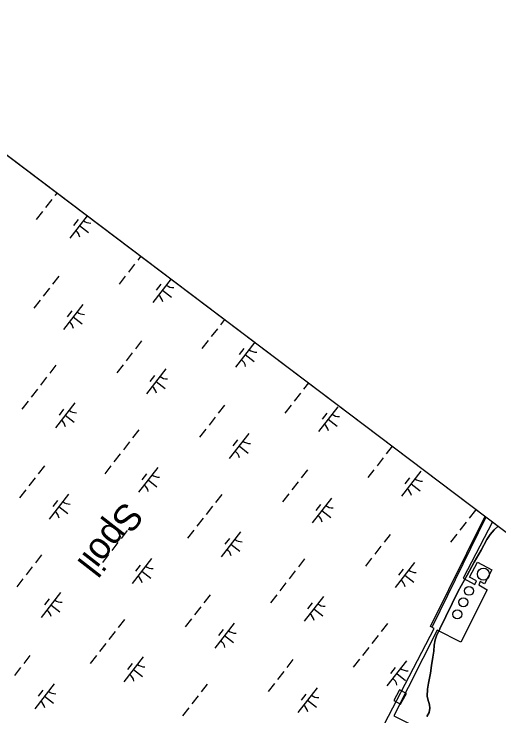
# Model space of a CAD drawing. Extents: x 3888273 to 3909528, y 158682 to 181032.
# Drawn here: x 3905685 to 3906454, y 172680 to 173791 of the extents above; entities that cross this region are included whole.
import ezdxf

# ---------------------------------------------------------------- set-up
doc = ezdxf.new("R2010")
doc.units = 0
for name, color, linetype in [('V-BLDG-OTLN', 7, 'Continuous'), ('V-CHAN-DOCK', 7, 'Continuous'), ('V-CHAN-SPOL', 7, 'Continuous'), ('V-DOMW-TANK', 7, 'Continuous'), ('V-GRID-FRAM', 7, 'Continuous'), ('V-TOPO-SHOR', 7, 'Continuous'), ('V-UTIL-LINE', 7, 'Continuous'), ('V-WETL-SWMP', 7, 'Continuous')]:
    doc.layers.add(name, color=color, linetype=linetype)

msp = doc.modelspace()

# ---------------------------------------------------------------- linework, layer by layer
at = {"layer": 'V-BLDG-OTLN'}
msp.add_lwpolyline([(3906295.7, 172720.8), (3906286.9, 172704.6), (3906297.8, 172698.7), (3906307, 172715.6), (3906296.1, 172721.5)], close=True, dxfattribs=at)
at = {"layer": 'V-CHAN-DOCK'}
for points in [[(3906245.9, 172617), (3906351.1, 172818.8), (3906345.4, 172821.7), (3906431.7, 172996.5)], [(3906443.3, 172987.8), (3906396.8, 172898.2), (3906415.2, 172888.6), (3906418.1, 172894.2), (3906407.2, 172899.9), (3906419.5, 172923.6), (3906442.2, 172911.8), (3906430.6, 172889.5), (3906424.1, 172892.9), (3906421.5, 172888), (3906435.1, 172880)], [(3906435.1, 172880), (3906393.3, 172797), (3906355.6, 172816), (3906287.2, 172680.2), (3906327, 172660.2), (3906318.6, 172643.6), (3906330.9, 172637.4), (3906308, 172591.8), (3906299.4, 172596.7)]]:
    msp.add_lwpolyline(points, dxfattribs=at)
at = {"layer": 'V-DOMW-TANK'}
for centre, radius in [((3906428.9, 172904.7), 9.48), ((3906406.1, 172878.3), 7.1), ((3906397.1, 172860.3), 7.1), ((3906387.6, 172841.2), 7.1)]:
    msp.add_circle(centre, radius, dxfattribs=at)
at = {"layer": 'V-GRID-FRAM'}
msp.add_lwpolyline([(3907415, 172254.2), (3898317.3, 160561.5), (3891517.3, 165521.6), (3900698.9, 177323.8), (3907415, 172254.2)], dxfattribs=at)
at = {"layer": 'V-TOPO-SHOR'}
for points in [[(3906414.6, 172923.5), (3906425.5, 172942.6), (3906434.5, 172959.4), (3906439.6, 172967.4), (3906446.2, 172975), (3906452.6, 172980.7)], [(3906339.3, 172679.2), (3906342.8, 172685.6), (3906343.9, 172692.7), (3906343.5, 172697.9), (3906341, 172706.6), (3906339.8, 172711.7), (3906340.4, 172722.5), (3906341.9, 172732), (3906345.3, 172747.9), (3906346.8, 172759.9), (3906349, 172773.4), (3906350.5, 172783), (3906350.8, 172792.5), (3906352.3, 172800.9), (3906355.4, 172808.8), (3906358.9, 172815.6), (3906359.7, 172818), (3906388.9, 172877.9), (3906403.3, 172903.1), (3906414.6, 172923.5)]]:
    msp.add_lwpolyline(points, dxfattribs=at)
at = {"layer": 'V-UTIL-LINE'}
msp.add_lwpolyline([(3906348.5, 172821.9), (3906433.4, 172995.2)], dxfattribs=at)
at = {"layer": 'V-WETL-SWMP'}
for p, q in [((3904760, 174258.4), (3906452.6, 172980.7)), ((3905753.6, 173508.4), (3905750.1, 173503.9)), ((3905745.2, 173497.6), (3905735.4, 173485)), ((3905730.5, 173478.7), (3905720.6, 173466)), ((3905801.5, 173472.2), (3905773.9, 173436.7)), ((3905786.9, 173465.9), (3905779.5, 173456.5)), ((3905789.3, 173456.5), (3905803.5, 173445.4)), ((3905886.3, 173408.1), (3905881.4, 173401.8)), ((3905876.5, 173395.5), (3905866.7, 173382.8)), ((3905756.3, 173376.3), (3905746.5, 173363.7)), ((3905861.7, 173376.5), (3905851.9, 173363.9)), ((3905934.3, 173372), (3905905.2, 173334.6)), ((3905918.1, 173363.8), (3905910.8, 173354.3)), ((3905741.5, 173357.3), (3905731.7, 173344.7)), ((3905920.5, 173354.3), (3905934.7, 173343.3)), ((3905726.8, 173338.4), (3905717, 173325.8)), ((3905794.7, 173331.6), (3905763.9, 173292.1)), ((3905776.9, 173321.3), (3905769.5, 173311.9)), ((3905779.3, 173311.9), (3905793.5, 173300.8)), ((3906019.1, 173307.9), (3906012.7, 173299.6)), ((3906007.8, 173293.3), (3905997.9, 173280.7)), ((3905887.6, 173274.1), (3905877.7, 173261.5)), ((3905993, 173274.4), (3905983.2, 173261.8)), ((3906067, 173271.7), (3906036.5, 173232.4)), ((3906049.4, 173261.7), (3906042, 173252.2)), ((3905872.8, 173255.2), (3905863, 173242.6)), ((3906051.8, 173252.2), (3906066, 173241.1)), ((3905751.9, 173235.3), (3905742, 173222.7)), ((3905858.1, 173236.3), (3905848.3, 173223.6)), ((3905925.9, 173229.5), (3905895.2, 173190)), ((3905737.1, 173216.3), (3905727.3, 173203.7)), ((3905908.2, 173219.2), (3905900.8, 173209.7)), ((3905910.6, 173209.7), (3905924.8, 173198.7)), ((3906151.9, 173207.7), (3906144, 173197.5)), ((3905722.4, 173197.4), (3905712.6, 173184.8)), ((3906139, 173191.2), (3906129.2, 173178.6)), ((3905707.6, 173178.5), (3905697.8, 173165.8)), ((3905781.8, 173176), (3905751.1, 173136.5)), ((3906018.8, 173172), (3906009, 173159.4)), ((3906124.3, 173172.2), (3906114.5, 173159.6)), ((3905764, 173165.7), (3905756.7, 173156.3)), ((3906198.5, 173169.8), (3906167.7, 173130.3)), ((3905766.4, 173156.3), (3905780.6, 173145.2)), ((3906004.1, 173153.1), (3905994.3, 173140.4)), ((3906180.7, 173159.5), (3906173.3, 173150)), ((3906183.1, 173150), (3906197.3, 173139)), ((3905883.1, 173133.1), (3905873.3, 173120.5)), ((3905989.4, 173134.1), (3905979.5, 173121.5)), ((3906057.2, 173127.3), (3906026.5, 173087.9)), ((3906039.5, 173117.1), (3906032.1, 173107.6)), ((3905868.4, 173114.2), (3905858.6, 173101.6)), ((3906041.9, 173107.6), (3906056.1, 173096.5)), ((3906284.7, 173107.5), (3906275.2, 173095.4)), ((3905853.7, 173095.3), (3905843.8, 173082.6)), ((3906270.3, 173089), (3906260.5, 173076.4)), ((3905733.5, 173076.1), (3905723.6, 173063.5)), ((3905838.9, 173076.3), (3905829.1, 173063.7)), ((3905913.1, 173073.8), (3905882.4, 173034.4)), ((3905895.3, 173063.6), (3905887.9, 173054.1)), ((3906150.1, 173069.9), (3906140.3, 173057.2)), ((3906255.6, 173070.1), (3906245.8, 173057.5)), ((3906329.7, 173067.6), (3906299, 173028.2)), ((3905718.7, 173057.1), (3905708.9, 173044.5)), ((3905897.7, 173054.1), (3905911.9, 173043.1)), ((3906135.4, 173050.9), (3906125.6, 173038.3)), ((3906312, 173057.4), (3906304.6, 173047.9)), ((3905704, 173038.2), (3905694.2, 173025.6)), ((3906314.4, 173047.9), (3906328.6, 173036.8)), ((3905771.8, 173031.4), (3905741.1, 172991.9)), ((3906014.4, 173031), (3906004.6, 173018.4)), ((3906120.7, 173032), (3906110.8, 173019.3)), ((3905754.1, 173021.1), (3905746.7, 173011.7)), ((3906188.5, 173025.2), (3906157.8, 172985.7)), ((3905756.5, 173011.7), (3905770.7, 173000.6)), ((3905999.7, 173012.1), (3905989.9, 172999.4)), ((3906170.7, 173014.9), (3906163.4, 173005.4)), ((3906173.1, 173005.4), (3906187.3, 172994.4)), ((3906416.3, 173005.8), (3906406.5, 172993.2)), ((3905984.9, 172993.1), (3905975.1, 172980.5)), ((3906401.6, 172986.9), (3906391.8, 172974.3)), ((3905864.7, 172973.9), (3905854.9, 172961.3)), ((3905970.2, 172974.2), (3905960.4, 172961.5)), ((3906044.3, 172971.7), (3906013.6, 172932.2)), ((3906446.2, 172975), (3906439.6, 172967.4)), ((3906452.6, 172980.7), (3906446.2, 172975)), ((3906026.6, 172961.4), (3906019.2, 172952)), ((3906281.4, 172967.7), (3906271.6, 172955.1)), ((3906386.9, 172967.9), (3906377, 172955.3)), ((3906439.6, 172967.4), (3906434.5, 172959.4)), ((3905850, 172955), (3905840.2, 172942.4)), ((3906029, 172952), (3906043.2, 172940.9)), ((3906434.5, 172959.4), (3906425.5, 172942.6)), ((3906266.7, 172948.8), (3906256.8, 172936.1)), ((3906425.5, 172942.6), (3906414.6, 172923.5)), ((3905729, 172935.1), (3905719.2, 172922.5)), ((3905835.3, 172936), (3905825.4, 172923.4)), ((3905903.1, 172929.3), (3905872.4, 172889.8)), ((3906145.7, 172928.9), (3906135.9, 172916.2)), ((3906251.9, 172929.8), (3906242.1, 172917.2)), ((3905714.3, 172916.1), (3905704.5, 172903.5)), ((3905885.3, 172919), (3905878, 172909.5)), ((3906319.8, 172923), (3906289.1, 172883.6)), ((3906414.6, 172923.5), (3906403.3, 172903.1)), ((3905887.8, 172909.5), (3905902, 172898.5)), ((3906131, 172909.9), (3906121.1, 172897.3)), ((3906302, 172912.8), (3906294.6, 172903.3)), ((3905699.6, 172897.2), (3905689.7, 172884.6)), ((3906304.4, 172903.3), (3906318.6, 172892.2)), ((3906403.3, 172903.1), (3906388.9, 172877.9)), ((3906116.2, 172891), (3906106.4, 172878.3)), ((3905759, 172875.8), (3905728.3, 172836.3)), ((3905996, 172871.8), (3905986.2, 172859.2)), ((3906101.5, 172872), (3906091.7, 172859.4)), ((3906388.9, 172877.9), (3906359.7, 172818)), ((3905741.2, 172865.5), (3905733.8, 172856.1)), ((3906175.6, 172869.6), (3906144.9, 172830.1)), ((3905743.6, 172856.1), (3905757.8, 172845)), ((3905981.3, 172852.8), (3905971.5, 172840.2)), ((3906157.9, 172859.3), (3906150.5, 172849.8)), ((3906160.3, 172849.8), (3906174.5, 172838.8)), ((3905860.3, 172832.9), (3905850.5, 172820.3)), ((3905966.5, 172833.9), (3905956.7, 172821.3)), ((3906034.4, 172827.1), (3906003.7, 172787.6)), ((3906016.6, 172816.9), (3906009.3, 172807.4)), ((3906277, 172826.7), (3906267.2, 172814.1)), ((3906359.7, 172818), (3906358.9, 172815.6)), ((3905845.6, 172814), (3905835.7, 172801.4)), ((3906019, 172807.4), (3906033.2, 172796.3)), ((3906262.2, 172807.8), (3906252.4, 172795.1)), ((3906355.4, 172808.8), (3906352.3, 172800.9)), ((3906358.9, 172815.6), (3906355.4, 172808.8)), ((3905830.8, 172795.1), (3905821, 172782.4)), ((3906352.3, 172800.9), (3906350.8, 172792.5)), ((3906247.5, 172788.8), (3906237.7, 172776.2)), ((3906350.5, 172783), (3906349, 172773.4)), ((3906350.8, 172792.5), (3906350.5, 172783)), ((3905710.6, 172775.9), (3905700.8, 172763.2)), ((3905816.1, 172776.1), (3905806.3, 172763.5)), ((3905890.2, 172773.6), (3905859.5, 172734.2)), ((3906349, 172773.4), (3906346.8, 172759.9)), ((3905872.5, 172763.4), (3905865.1, 172753.9)), ((3906127.3, 172769.6), (3906117.5, 172757)), ((3906232.8, 172769.9), (3906222.9, 172757.3)), ((3906306.9, 172767.4), (3906276.2, 172728)), ((3905695.9, 172756.9), (3905686.1, 172744.3)), ((3905874.9, 172753.9), (3905889.1, 172742.9)), ((3906112.6, 172750.7), (3906102.7, 172738.1)), ((3906289.2, 172757.2), (3906281.8, 172747.7)), ((3906346.8, 172759.9), (3906345.3, 172747.9)), ((3906291.6, 172747.7), (3906305.8, 172736.6)), ((3906345.3, 172747.9), (3906341.9, 172732)), ((3905749, 172731.2), (3905718.3, 172691.7)), ((3905991.6, 172730.8), (3905981.8, 172718.2)), ((3906097.8, 172731.8), (3906088, 172719.1)), ((3906341.9, 172732), (3906340.4, 172722.5)), ((3905731.2, 172720.9), (3905723.9, 172711.5)), ((3906165.7, 172725), (3906135, 172685.5)), ((3906340.4, 172722.5), (3906339.8, 172711.7)), ((3905733.6, 172711.5), (3905747.9, 172700.4)), ((3905976.9, 172711.9), (3905967, 172699.2)), ((3906147.9, 172714.7), (3906140.5, 172705.2)), ((3906150.3, 172705.2), (3906164.5, 172694.2)), ((3906339.8, 172711.7), (3906341, 172706.6)), ((3906341, 172706.6), (3906343.5, 172697.9)), ((3906343.5, 172697.9), (3906343.9, 172692.7)), ((3905962.1, 172692.9), (3905952.3, 172680.3)), ((3906342.8, 172685.6), (3906339.3, 172679.2)), ((3906343.9, 172692.7), (3906342.8, 172685.6))]:
    msp.add_line(p, q, dxfattribs=at)
for centre, start, end in [((3905806.4, 173478.1), 231.343, 272.8866), ((3905772.5, 173434.5), 11.343, 52.8866), ((3905937.7, 173376), 231.343, 272.8866), ((3905903.8, 173332.4), 11.343, 52.8866), ((3905796.4, 173333.5), 231.343, 272.8866), ((3905762.5, 173289.9), 11.343, 52.8866), ((3906069, 173273.8), 231.343, 272.8866), ((3906035, 173230.2), 11.343, 52.8866), ((3905927.7, 173231.4), 231.343, 272.8866), ((3905893.8, 173187.8), 11.343, 52.8866), ((3905783.6, 173177.9), 231.343, 272.8866), ((3906200.3, 173171.7), 231.343, 272.8866), ((3905749.7, 173134.3), 11.343, 52.8866), ((3906166.3, 173128.1), 11.343, 52.8866), ((3906059, 173129.2), 231.343, 272.8866), ((3906025.1, 173085.6), 11.343, 52.8866), ((3905914.9, 173075.8), 231.343, 272.8866), ((3906331.5, 173069.5), 231.343, 272.8866), ((3905880.9, 173032.2), 11.343, 52.8866), ((3906297.6, 173025.9), 11.343, 52.8866), ((3905773.6, 173033.3), 231.343, 272.8866), ((3906190.3, 173027.1), 231.343, 272.8866), ((3905739.7, 172989.7), 11.343, 52.8866), ((3906156.4, 172983.5), 11.343, 52.8866), ((3906046.1, 172973.6), 231.343, 272.8866), ((3906012.2, 172930), 11.343, 52.8866), ((3905904.9, 172931.2), 231.343, 272.8866), ((3906321.6, 172925), 231.343, 272.8866), ((3905871, 172887.6), 11.343, 52.8866), ((3906287.6, 172881.4), 11.343, 52.8866), ((3905760.8, 172877.7), 231.343, 272.8866), ((3906177.4, 172871.5), 231.343, 272.8866), ((3905726.8, 172834.1), 11.343, 52.8866), ((3906143.5, 172827.9), 11.343, 52.8866), ((3906036.2, 172829), 231.343, 272.8866), ((3906002.3, 172785.4), 11.343, 52.8866), ((3905892, 172775.6), 231.343, 272.8866), ((3906308.7, 172769.3), 231.343, 272.8866), ((3905858.1, 172732), 11.343, 52.8866), ((3906274.8, 172725.7), 11.343, 52.8866), ((3905750.8, 172733.1), 231.343, 272.8866), ((3906167.5, 172726.9), 231.343, 272.8866), ((3905716.9, 172689.5), 11.343, 52.8866), ((3906133.5, 172683.3), 11.343, 52.8866)]:
    msp.add_arc(centre, 17.6, start, end, dxfattribs=at)

# ---------------------------------------------------------------- texts
at = {"layer": 'V-CHAN-SPOL'}
msp.add_text('Spoil', height=42, rotation=232.1185, dxfattribs=at).set_placement((3905860.4, 173021.9))

doc.saveas('drawing.dxf')
